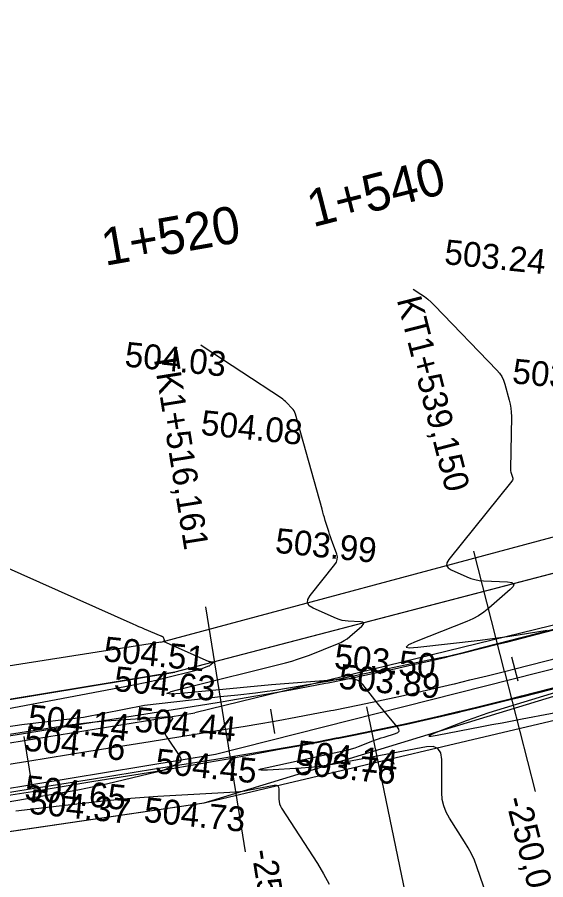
# Model space of a CAD drawing. Extents: x -636600 to -628587, y -1090963 to -1085869.
# Drawn here: x -629332.3 to -629289.6, y -1088591 to -1088521.5 of the extents above; entities that cross this region are included whole.
import ezdxf

# ---------------------------------------------------------------- set-up
doc = ezdxf.new("R2010")
doc.units = 0
for name, color, linetype in [('01_PARCELY_NÁVRH_PC', 7, 'Continuous'), ('40', 7, 'Continuous'), ('42', 7, 'Continuous'), ('60', 7, 'Continuous'), ('Ex_Minor Contours', 7, 'Continuous'), ('HEKTOMETRY100', 7, 'Continuous'), ('HEKTOMETRY20', 7, 'Continuous'), ('HL_BODY', 7, 'Continuous'), ('koty_vše', 7, 'Continuous'), ('POLOMERY', 7, 'Continuous'), ('situace_osa', 7, 'Continuous'), ('situace_těleso', 7, 'Continuous'), ('situace_vozovka', 7, 'Continuous'), ('VRCHOLY', 7, 'Continuous')]:
    doc.layers.add(name, color=color, linetype=linetype)

msp = doc.modelspace()

# ---------------------------------------------------------------- linework, layer by layer
at = {"layer": '01_PARCELY_NÁVRH_PC'}
for points in [[(-629055.129, -1088521.456), (-629116.118, -1088523.665), (-629152.065, -1088534.732), (-629167.588, -1088540.466), (-629217.303, -1088549.415), (-629247.159, -1088555.344), (-629319.582, -1088574.238), (-629360.855, -1088581.033)], [(-629355.6, -1088590.405), (-629317.22, -1088584.783), (-629283.032, -1088576.719), (-629204.364, -1088557.066), (-629188.23, -1088554.741), (-629174.917, -1088551.117), (-629172.764, -1088549.647), (-629153.932, -1088546.323), (-629145.941, -1088543.771), (-629126.407, -1088536.183), (-629114.152, -1088533.369), (-629103.251, -1088532.065), (-629052.7, -1088529.864)]]:
    msp.add_lwpolyline(points, dxfattribs=at)
at = {"layer": '40'}
for p, q in [((-629247.558, -1088560.329), (-629317.966, -1088577.509)), ((-629246.455, -1088563.216), (-629316.298, -1088580.866)), ((-629358.443, -1088584.094), (-629317.966, -1088577.509)), ((-629316.298, -1088580.866), (-629356.738, -1088587.575))]:
    msp.add_line(p, q, dxfattribs=at)
at = {"layer": '42'}
for q in [(-629247.597, -1088552.244), (-629354.255, -1088577.133)]:
    msp.add_line((-629320.711, -1088571.811), q, dxfattribs=at)
at = {"layer": '60'}
for p, q in [((-629247.159, -1088555.344), (-629319.582, -1088574.238)), ((-629317.22, -1088584.783), (-629246.455, -1088563.216)), ((-629360.855, -1088581.033), (-629319.582, -1088574.238)), ((-629355.6, -1088590.405), (-629317.22, -1088584.783))]:
    msp.add_line(p, q, dxfattribs=at)
at = {"layer": 'Ex_Minor Contours'}
for points in [[(-629300.334, -1088543.37), (-629299.734, -1088543.763), (-629299.439, -1088543.968), (-629299.157, -1088544.188), (-629298.888, -1088544.424), (-629298.632, -1088544.676), (-629293.6, -1088549.894), (-629293.385, -1088550.145), (-629293.206, -1088550.416), (-629293.063, -1088550.708), (-629292.955, -1088551.02), (-629292.594, -1088552.309), (-629292.516, -1088552.632), (-629292.462, -1088552.959), (-629292.432, -1088553.289), (-629292.426, -1088553.622), (-629292.505, -1088557.845), (-629292.502, -1088557.934), (-629292.492, -1088558.021), (-629292.473, -1088558.107), (-629292.447, -1088558.192), (-629292.324, -1088558.528), (-629292.304, -1088558.611), (-629292.306, -1088558.689), (-629292.33, -1088558.765), (-629292.375, -1088558.836), (-629297.482, -1088565.169), (-629297.634, -1088565.424), (-629297.651, -1088565.646), (-629297.534, -1088565.836), (-629297.283, -1088565.994), (-629296.009, -1088566.559), (-629295.687, -1088566.684), (-629295.358, -1088566.779), (-629295.021, -1088566.841), (-629294.677, -1088566.873), (-629292.724, -1088566.961), (-629292.379, -1088567.015), (-629292.228, -1088567.135), (-629292.272, -1088567.323), (-629292.509, -1088567.579), (-629294.237, -1088569.071), (-629294.648, -1088569.397), (-629295.081, -1088569.686), (-629295.538, -1088569.937), (-629296.017, -1088570.15), (-629300.092, -1088571.768), (-629300.716, -1088572.048), (-629300.905, -1088572.218), (-629300.658, -1088572.279), (-629299.976, -1088572.231), (-629294.95, -1088571.656), (-629294.348, -1088571.584), (-629293.748, -1088571.505), (-629293.148, -1088571.42), (-629292.549, -1088571.328), (-629289.548, -1088570.849)], [(-629291.519, -1088600.604), (-629295.209, -1088589.923), (-629295.409, -1088589.396), (-629295.64, -1088588.885), (-629295.901, -1088588.389), (-629296.193, -1088587.908), (-629297.422, -1088586.013), (-629297.691, -1088585.528), (-629297.884, -1088585.02), (-629297.999, -1088584.489), (-629298.038, -1088583.936), (-629298.039, -1088581.279), (-629298.117, -1088580.741), (-629298.35, -1088580.391), (-629298.738, -1088580.227), (-629299.28, -1088580.251), (-629306.695, -1088581.649), (-629307.364, -1088581.764), (-629308.035, -1088581.856), (-629308.71, -1088581.927), (-629309.387, -1088581.976), (-629312.1, -1088582.127), (-629312.611, -1088582.142), (-629312.786, -1088582.112), (-629312.625, -1088582.036), (-629312.129, -1088581.915), (-629305.868, -1088580.562), (-629305.588, -1088580.496), (-629305.312, -1088580.418), (-629305.038, -1088580.331), (-629304.768, -1088580.232), (-629303.61, -1088579.784), (-629303.382, -1088579.698), (-629303.153, -1088579.617), (-629302.923, -1088579.539), (-629302.691, -1088579.466), (-629301.76, -1088579.183), (-629301.576, -1088579.098), (-629301.489, -1088578.984), (-629301.5, -1088578.841), (-629301.608, -1088578.67), (-629302.844, -1088577.207), (-629303.045, -1088576.966), (-629303.245, -1088576.722), (-629303.441, -1088576.477), (-629303.635, -1088576.229), (-629304.407, -1088575.234), (-629304.614, -1088575.019), (-629304.853, -1088574.872), (-629305.121, -1088574.793), (-629305.42, -1088574.781), (-629308.989, -1088575.035), (-629309.688, -1088575.087), (-629310.387, -1088575.143), (-629311.086, -1088575.204), (-629311.784, -1088575.268), (-629318.789, -1088575.936), (-629319.844, -1088576.01), (-629320.207, -1088575.966), (-629319.879, -1088575.804), (-629318.86, -1088575.524), (-629310.636, -1088573.478), (-629310.148, -1088573.348), (-629309.666, -1088573.202), (-629309.188, -1088573.039), (-629308.716, -1088572.861), (-629306.444, -1088571.959), (-629306.177, -1088571.84), (-629305.922, -1088571.7), (-629305.681, -1088571.539), (-629305.452, -1088571.357), (-629304.488, -1088570.525), (-629304.356, -1088570.383), (-629304.332, -1088570.278), (-629304.416, -1088570.211), (-629304.608, -1088570.181), (-629305.592, -1088570.137), (-629305.836, -1088570.114), (-629306.074, -1088570.07), (-629306.307, -1088570.003), (-629306.535, -1088569.915), (-629308.423, -1088569.077), (-629308.731, -1088568.884), (-629308.874, -1088568.652), (-629308.853, -1088568.379), (-629308.667, -1088568.067), (-629306.655, -1088565.571), (-629306.53, -1088565.375), (-629306.465, -1088565.169), (-629306.46, -1088564.953), (-629306.514, -1088564.728), (-629306.859, -1088563.782), (-629306.937, -1088563.562), (-629307.013, -1088563.342), (-629307.086, -1088563.12), (-629307.157, -1088562.898), (-629307.433, -1088562.007), (-629307.501, -1088561.784), (-629307.568, -1088561.561), (-629307.633, -1088561.337), (-629307.697, -1088561.113), (-629309.844, -1088553.44), (-629309.891, -1088553.304), (-629309.954, -1088553.177), (-629310.032, -1088553.059), (-629310.125, -1088552.95), (-629310.53, -1088552.53), (-629310.633, -1088552.428), (-629310.742, -1088552.333), (-629310.856, -1088552.244), (-629310.976, -1088552.161), (-629317.38, -1088547.97), (-629317.478, -1088547.897)], [(-629336.54, -1088564.306), (-629322.959, -1088570.351), (-629322.732, -1088570.451), (-629322.504, -1088570.55), (-629322.275, -1088570.647), (-629322.046, -1088570.743), (-629320.707, -1088571.3), (-629320.688, -1088571.308), (-629320.669, -1088571.317), (-629320.651, -1088571.325), (-629320.632, -1088571.334), (-629320.559, -1088571.371), (-629320.542, -1088571.382), (-629320.528, -1088571.395), (-629320.518, -1088571.41), (-629320.51, -1088571.429), (-629320.446, -1088571.636), (-629320.441, -1088571.65), (-629320.433, -1088571.672), (-629320.432, -1088571.677), (-629320.432, -1088571.681), (-629320.433, -1088571.685), (-629320.436, -1088571.689), (-629320.472, -1088571.733), (-629320.477, -1088571.742), (-629320.477, -1088571.749), (-629320.473, -1088571.755), (-629320.465, -1088571.76), (-629316.89, -1088573.346), (-629316.843, -1088573.365), (-629316.795, -1088573.378), (-629316.746, -1088573.387), (-629316.695, -1088573.392), (-629316.492, -1088573.401), (-629316.452, -1088573.407), (-629316.435, -1088573.421), (-629316.44, -1088573.443), (-629316.467, -1088573.472), (-629316.666, -1088573.644), (-629316.713, -1088573.681), (-629316.763, -1088573.715), (-629316.816, -1088573.744), (-629316.871, -1088573.768), (-629317.34, -1088573.954), (-629317.437, -1088573.991), (-629317.536, -1088574.025), (-629317.635, -1088574.055), (-629317.736, -1088574.082), (-629320.573, -1088574.787), (-629321.081, -1088574.91), (-629321.59, -1088575.025), (-629322.1, -1088575.132), (-629322.613, -1088575.232), (-629337.688, -1088578.071)], [(-629287.015, -1088575.316), (-629293.623, -1088577.328), (-629294.24, -1088577.522), (-629294.854, -1088577.727), (-629295.463, -1088577.944), (-629296.069, -1088578.172), (-629298.484, -1088579.107), (-629298.932, -1088579.296), (-629299.071, -1088579.396), (-629298.901, -1088579.407), (-629298.42, -1088579.328), (-629294.804, -1088578.628), (-629293.989, -1088578.47), (-629293.175, -1088578.314), (-629292.36, -1088578.159), (-629291.545, -1088578.005), (-629286.971, -1088577.142)], [(-629340.352, -1088580.397), (-629328.772, -1088578.581), (-629327.864, -1088578.449), (-629326.953, -1088578.337), (-629326.04, -1088578.244), (-629325.125, -1088578.172), (-629320.013, -1088577.824), (-629319.858, -1088577.833), (-629319.778, -1088577.885), (-629319.772, -1088577.98), (-629319.842, -1088578.119), (-629320.272, -1088578.763), (-629320.353, -1088578.924), (-629320.379, -1088579.084), (-629320.352, -1088579.245), (-629320.271, -1088579.405), (-629319.17, -1088581.037), (-629319.086, -1088581.21), (-629319.083, -1088581.361), (-629319.162, -1088581.49), (-629319.322, -1088581.597), (-629320.122, -1088581.982), (-629320.324, -1088582.073), (-629320.531, -1088582.152), (-629320.741, -1088582.22), (-629320.955, -1088582.277), (-629325.1, -1088583.255), (-629325.864, -1088583.429), (-629326.63, -1088583.591), (-629327.399, -1088583.742), (-629328.17, -1088583.881), (-629351.655, -1088587.923)], [(-629332.393, -1088585.427), (-629331.238, -1088585.28), (-629330.082, -1088585.144), (-629325.33, -1088584.611), (-629324.233, -1088584.496), (-629323.135, -1088584.396), (-629322.035, -1088584.311), (-629320.934, -1088584.242), (-629315.124, -1088583.919), (-629314.725, -1088583.89), (-629314.328, -1088583.849), (-629313.932, -1088583.794), (-629313.538, -1088583.726), (-629311.568, -1088583.355), (-629311.397, -1088583.347), (-629311.275, -1088583.399), (-629311.202, -1088583.509), (-629311.177, -1088583.679), (-629311.177, -1088584.474), (-629311.163, -1088584.669), (-629311.122, -1088584.856), (-629311.055, -1088585.035), (-629310.96, -1088585.205), (-629308.062, -1088589.672), (-629307.569, -1088590.484), (-629307.128, -1088591.322)]]:
    msp.add_lwpolyline(points, dxfattribs=at)
at = {"layer": 'HEKTOMETRY100'}
msp.add_lwpolyline([(-629331.754, -1088579.424), (-629331.121, -1088583.374)], dxfattribs=at)
at = {"layer": 'HEKTOMETRY20'}
for points in [[(-629292.403, -1088572.994), (-629291.907, -1088574.931)], [(-629311.867, -1088577.224), (-629311.521, -1088579.194)]]:
    msp.add_lwpolyline(points, dxfattribs=at)
at = {"layer": 'HL_BODY'}
for points in [[(-629292.978, -1088574.173), (-629295.459, -1088564.486)], [(-629315.48, -1088578.844), (-629317.06, -1088568.97)]]:
    msp.add_lwpolyline(points, dxfattribs=at)
at = {"layer": 'POLOMERY'}
for points in [[(-629292.978, -1088574.173), (-629290.498, -1088583.861)], [(-629315.48, -1088578.844), (-629313.899, -1088588.719)]]:
    msp.add_lwpolyline(points, dxfattribs=at)
at = {"layer": 'situace_osa'}
msp.add_lwpolyline([(-629336.375, -1088582.189), (-629331.438, -1088581.399), (-629326.5, -1088580.608), (-629321.563, -1088579.818), (-629316.626, -1088579.028), (-629315.48, -1088578.844), (-629314.061, -1088578.613), (-629312.645, -1088578.374), (-629311.694, -1088578.209), (-629311.229, -1088578.127), (-629309.815, -1088577.871), (-629308.403, -1088577.607), (-629306.992, -1088577.335), (-629306.778, -1088577.294), (-629305.583, -1088577.056), (-629304.175, -1088576.768), (-629302.769, -1088576.471), (-629301.882, -1088576.28), (-629301.365, -1088576.167), (-629299.963, -1088575.855), (-629298.562, -1088575.535), (-629297.163, -1088575.206), (-629297.007, -1088575.169), (-629295.766, -1088574.87), (-629294.371, -1088574.526), (-629292.978, -1088574.173), (-629292.155, -1088573.962), (-629287.311, -1088572.722)], dxfattribs=at)
at = {"layer": 'situace_těleso'}
for points in [[(-629287.881, -1088570.499), (-629292.721, -1088571.751), (-629293.544, -1088571.964), (-629294.923, -1088572.318), (-629296.303, -1088572.67), (-629297.53, -1088572.978), (-629297.684, -1088573.016), (-629299.084, -1088573.28), (-629300.479, -1088573.564), (-629301.874, -1088573.852), (-629302.384, -1088573.97), (-629303.262, -1088574.166), (-629304.653, -1088574.465), (-629306.048, -1088574.749), (-629307.233, -1088574.978), (-629307.446, -1088575.017), (-629308.846, -1088575.27), (-629310.25, -1088575.508), (-629311.656, -1088575.73), (-629312.117, -1088575.799), (-629313.064, -1088575.932), (-629314.479, -1088576.095), (-629315.896, -1088576.24), (-629317.054, -1088576.353), (-629322.028, -1088576.913), (-629326.936, -1088577.887), (-629331.905, -1088578.475), (-629336.851, -1088579.216)], [(-629335.986, -1088584.616), (-629331.045, -1088583.849), (-629326.115, -1088583.014), (-629321.176, -1088582.236), (-629316.248, -1088581.39), (-629315.105, -1088581.186), (-629313.677, -1088580.927), (-629312.252, -1088580.659), (-629311.294, -1088580.482), (-629310.826, -1088580.398), (-629309.399, -1088580.138), (-629307.974, -1088579.869), (-629306.55, -1088579.596), (-629306.334, -1088579.554), (-629305.127, -1088579.317), (-629303.706, -1088579.027), (-629302.287, -1088578.73), (-629301.391, -1088578.537), (-629300.869, -1088578.424), (-629299.454, -1088578.11), (-629298.04, -1088577.789), (-629296.627, -1088577.46), (-629296.47, -1088577.422), (-629295.217, -1088577.122), (-629293.809, -1088576.777), (-629292.402, -1088576.424), (-629291.578, -1088576.215), (-629286.733, -1088574.981)]]:
    msp.add_lwpolyline(points, dxfattribs=at)
at = {"layer": 'situace_vozovka'}
for points in [[(-629336.73, -1088579.967), (-629331.793, -1088579.177), (-629326.856, -1088578.387), (-629321.919, -1088577.597), (-629316.982, -1088576.806), (-629315.835, -1088576.623), (-629314.43, -1088576.394), (-629313.026, -1088576.157), (-629312.083, -1088575.993), (-629311.623, -1088575.911), (-629310.222, -1088575.658), (-629308.822, -1088575.397), (-629307.424, -1088575.127), (-629307.212, -1088575.086), (-629306.028, -1088574.85), (-629304.633, -1088574.565), (-629303.239, -1088574.271), (-629302.36, -1088574.082), (-629301.848, -1088573.97), (-629300.458, -1088573.66), (-629299.07, -1088573.343), (-629297.684, -1088573.017), (-629297.529, -1088572.981), (-629296.299, -1088572.684), (-629294.917, -1088572.343), (-629293.537, -1088571.994), (-629292.713, -1088571.783), (-629287.869, -1088570.542)], [(-629336.019, -1088584.411), (-629331.082, -1088583.62), (-629326.145, -1088582.83), (-629321.208, -1088582.04), (-629316.27, -1088581.25), (-629315.124, -1088581.066), (-629313.693, -1088580.833), (-629312.264, -1088580.591), (-629311.304, -1088580.425), (-629310.836, -1088580.342), (-629309.409, -1088580.084), (-629307.984, -1088579.818), (-629306.56, -1088579.544), (-629306.344, -1088579.501), (-629305.138, -1088579.261), (-629303.718, -1088578.971), (-629302.299, -1088578.672), (-629301.404, -1088578.479), (-629300.882, -1088578.365), (-629299.467, -1088578.05), (-629298.054, -1088577.727), (-629296.643, -1088577.395), (-629296.485, -1088577.358), (-629295.233, -1088577.056), (-629293.826, -1088576.709), (-629292.42, -1088576.353), (-629291.597, -1088576.142), (-629286.753, -1088574.902)]]:
    msp.add_lwpolyline(points, dxfattribs=at)
at = {"layer": 'VRCHOLY'}
msp.add_lwpolyline([(-629304.122, -1088577.027), (-629300.056, -1088596.609)], dxfattribs=at)

# ---------------------------------------------------------------- texts
at = {"layer": 'HEKTOMETRY20'}
for s, rotation, p in [('1+540', 14.36236, (-629308.444, -1088538.391)), ('1+520', 9.97348, (-629325.213, -1088541.495))]:
    msp.add_text(s, height=3, rotation=rotation, dxfattribs=at).set_placement(p)
at = {"layer": 'HL_BODY'}
for s, rotation, p in [('KT1+539,150', 284.36236, (-629301.681, -1088544.216)), ('TK1+516,161', 279.09367, (-629321.343, -1088548.541))]:
    msp.add_text(s, height=2, rotation=rotation, dxfattribs=at).set_placement(p)
at = {"layer": 'koty_vše'}
for s, p in [('503.24', (-629297.892, -1088541.341)), ('504.03', (-629323.68, -1088549.595)), ('503.33', (-629292.409, -1088550.947)), ('504.08', (-629317.536, -1088555.097)), ('503.99', (-629311.54, -1088564.605)), ('504.51', (-629325.387, -1088573.344)), ('503.50', (-629306.774, -1088573.937)), ('504.63', (-629324.547, -1088575.742)), ('503.89', (-629306.417, -1088575.552)), ('504.14', (-629331.484, -1088578.824)), ('504.44', (-629322.876, -1088579.019)), ('504.76', (-629331.793, -1088580.551)), ('504.14', (-629309.825, -1088581.708)), ('504.45', (-629321.208, -1088582.375)), ('503.76', (-629309.974, -1088582.456)), ('504.65', (-629331.756, -1088584.526)), ('504.37', (-629331.392, -1088585.638)), ('504.73', (-629322.131, -1088586.292))]:
    msp.add_text(s, height=2, rotation=354.17266, dxfattribs=at).set_placement(p)
at = {"layer": 'POLOMERY'}
for rotation, p in [(284.36236, (-629292.92, -1088584.481)), (279.09367, (-629313.405, -1088588.64))]:
    msp.add_text('-250,00', height=2, rotation=rotation, dxfattribs=at).set_placement(p)

doc.saveas('drawing.dxf')
